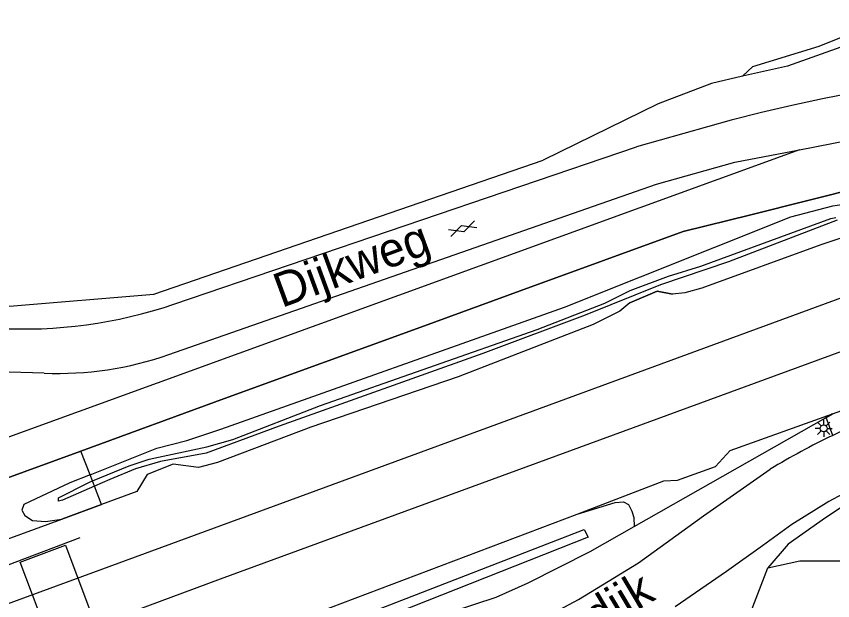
# Model space of a CAD drawing. Extents: x 135999 to 138000, y 396000 to 398501.
# Drawn here: x 137904.5 to 137963.8, y 397912.2 to 397954.5 of the extents above; entities that cross this region are included whole.
import ezdxf

# ---------------------------------------------------------------- set-up
doc = ezdxf.new("R2010")
doc.units = 0
for name, color, linetype in [('gg-afsc-hekwerk', 7, 'Continuous'), ('gg-afsc-muur', 7, 'Continuous'), ('gg-anno-openbare ruimte label', 7, 'Continuous'), ('gg-aspt-spoorlijn', 7, 'Continuous'), ('gg-knt-verharding', 7, 'Continuous'), ('gg-kntw-beschoeiing', 7, 'Continuous'), ('gg-kntw-bovenkant insteek waterloop', 7, 'Continuous'), ('gt-grn-groengrens', 7, 'Continuous'), ('gt-symb-gesloten verharding', 7, 'Continuous'), ('gt-symb-lichtmast', 7, 'Continuous'), ('gx-grn-maaiveld', 7, 'Continuous')]:
    doc.layers.add(name, color=color, linetype=linetype)

# ---------------------------------------------------------------- blocks, each defined once
blk = doc.blocks.new('gt0-LMAST')
at = {"layer": 'gt-symb-lichtmast'}
for p, q in [((-0.005, 0.246), (-0.005, 0.621)), ((-0.182, 0.173), (-0.447, 0.438)), ((0.172, 0.173), (0.437, 0.438)), ((-0.255, -0.004), (-0.63, -0.004)), ((-0.182, -0.181), (-0.447, -0.446)), ((-0.005, -0.254), (-0.005, -0.629)), ((0.437, -0.446), (0.172, -0.181)), ((0.245, -0.004), (0.62, -0.004))]:
    blk.add_line(p, q, dxfattribs=at)
blk.add_circle((-0.005, -0.004), 0.25, dxfattribs=at)
blk = doc.blocks.new('gt0-GESVH1')
at = {"layer": 'gt-symb-gesloten verharding'}
for p, q in [((-0.992, -0.261), (0.008, 0.239)), ((0.008, -0.261), (-0.992, 0.239)), ((0.008, 0.239), (1.008, -0.261)), ((1.008, 0.239), (0.008, -0.261))]:
    blk.add_line(p, q, dxfattribs=at)

msp = doc.modelspace()

# ---------------------------------------------------------------- linework, layer by layer
at = {"layer": 'gg-afsc-hekwerk'}
msp.add_lwpolyline([(137949.039, 397933.757), (137951.036, 397934.616), (137952.131, 397934.389)], dxfattribs=at)
at = {"layer": 'gg-afsc-muur'}
for points in [[(137896.598, 397913.997), (137899.606, 397915.071), (137907.841, 397918.088), (137910.706, 397919.138), (137910.198, 397920.463), (137910.048, 397920.852), (137909.879, 397921.294), (137909.221, 397923.01)], [(137909.133, 397916.714), (137897.27, 397912.222), (137895.082, 397911.348)]]:
    msp.add_lwpolyline(points, dxfattribs=at)
at = {"layer": 'gg-aspt-spoorlijn'}
for points in [[(136075.432, 397214.462), (136165.192, 397250.318), (136175.832, 397254.5), (136256.702, 397286.853), (136831.363, 397516.942), (136867.048, 397531.048), (136889.122, 397539.645), (136916.327, 397550.041), (136945.866, 397561.094), (136993.358, 397578.62), (137270.524, 397680.016), (137802.487, 397874.911), (137896.16, 397909.121), (138000, 397947.186)], [(136076.975, 397210.639), (136113.047, 397225.062), (136129.393, 397231.53), (136568.987, 397407.545), (136729.788, 397471.809), (136768.523, 397487.395), (136830.406, 397512.118), (136867.432, 397526.803), (136895.677, 397537.746), (136937.995, 397553.932), (136956.864, 397560.98), (136995.089, 397575.126), (137083.8, 397607.68), (137604.833, 397798.499), (137686.486, 397828.471), (137782.44, 397863.561), (137832.38, 397881.913), (137892.899, 397903.991), (137919.35, 397913.744), (138000, 397943.305)]]:
    msp.add_lwpolyline(points, dxfattribs=at)
at = {"layer": 'gg-knt-verharding'}
for p, q in [((137915.968, 397933.668), (137949.537, 397945.084)), ((137906.549, 397928.661), (137900.832, 397928.848))]:
    msp.add_line(p, q, dxfattribs=at)
for points in [[(137915.593, 397930.015), (137950.973, 397942.379), (137956.675, 397943.962), (137961.353, 397944.865)], [(137981.18, 397926.385), (137972.3, 397923.09), (137971.536, 397923.108), (137967.449, 397921.498), (137963.493, 397919.363), (137960.806, 397917.681), (137958.674, 397916.153)], [(137930.972, 397905.132), (137931.523, 397905.42), (137934.583, 397906.948), (137939.138, 397909.004), (137942.295, 397910.636), (137945.327, 397912.246), (137949.677, 397914.914), (137954.382, 397918.319), (137959.233, 397921.707)], [(137958.674, 397916.153), (137956.058, 397914.278), (137952.34, 397911.727)]]:
    msp.add_lwpolyline(points, dxfattribs=at)
for centre, radius, start, end in [((137905.079, 397965.688), 33.82, 266.61831, 288.78182), ((137907.502, 397953.179), 24.537, 267.77495, 289.25436), ((137989.303, 397871.44), 58.576, 111.4912, 115.84859), ((137989.3, 397871.474), 58.544, 115.86045, 120.90232)]:
    msp.add_arc(centre, radius, start, end, dxfattribs=at)
at = {"layer": 'gg-kntw-beschoeiing'}
for points in [[(137897.27, 397912.222), (137896.598, 397913.997), (137895.99, 397915.603), (137894.378, 397914.992), (137893.512, 397917.299), (137895.621, 397918.066), (137903.007, 397920.753), (137909.217, 397923.02), (137919.626, 397926.82), (137933.885, 397931.999), (137941.08, 397934.644), (137952.918, 397938.943), (137957.826, 397940.151), (137970.043, 397943.223), (137978.695, 397945.422), (137989.062, 397948.016), (137991.648, 397948.666)], [(137900.093, 397904.094), (137900.682, 397902.356), (137898.028, 397901.401), (137898.422, 397900.018), (137899.16, 397897.425), (137902.399, 397898.678), (137927.511, 397908.395), (137934.551, 397910.86), (137939.337, 397912.431), (137941.657, 397913.473), (137946.16, 397915.742), (137949.353, 397917.552), (137963.302, 397925.46), (137963.751, 397925.715), (137970.918, 397928.286), (137975.688, 397930.012), (137980.704, 397931.812), (137985.719, 397933.612)]]:
    msp.add_lwpolyline(points, dxfattribs=at)
at = {"layer": 'gg-kntw-bovenkant insteek waterloop'}
for points in [[(137957.225, 397950.211), (137957.976, 397950.893), (137962.778, 397952.37), (137965.781, 397953.591), (137966.587, 397954.542)], [(137967.326, 397951.656), (137964.685, 397952.429), (137960.476, 397950.925), (137957.225, 397950.211)]]:
    msp.add_lwpolyline(points, dxfattribs=at)
at = {"layer": 'gt-grn-groengrens'}
msp.add_line((137961.353, 397944.865), (137891.829, 397919.616), dxfattribs=at)
for points in [[(137957.225, 397950.211), (137954.975, 397949.663), (137951.101, 397948.185), (137942.76, 397944.116)], [(137888.675, 397936.908), (137888.941, 397935.861), (137891.652, 397933.655), (137904.03, 397933.529), (137914.512, 397934.396), (137942.76, 397944.116)]]:
    msp.add_lwpolyline(points, dxfattribs=at)
at = {"layer": 'gx-grn-maaiveld'}
for p, q in [((137949.353, 397917.552), (137963.302, 397925.46)), ((137963.751, 397925.715), (137963.302, 397925.46)), ((137963.764, 397924.155), (137963.302, 397925.46)), ((137909.879, 397921.294), (137909.217, 397923.02))]:
    msp.add_line(p, q, dxfattribs=at)
for points in [[(137961.353, 397944.865), (137963.694, 397945.328), (137965.867, 397945.762), (137968.046, 397946.163), (137970.231, 397946.529), (137972.354, 397946.851), (137973.627, 397946.972), (137975.012, 397947.121), (137976.394, 397947.287), (137977.774, 397947.47), (137979.152, 397947.67), (137980.527, 397947.888), (137981.899, 397948.123), (137983.216, 397948.34), (137984.53, 397948.58), (137985.841, 397948.842), (137987.146, 397949.125), (137988.447, 397949.431), (137989.742, 397949.758), (137991.031, 397950.106), (137994.475, 397951.153), (138000, 397953.12)], [(137968.709, 397949.62), (137967.475, 397949.413), (137965.245, 397949.003), (137963.021, 397948.558), (137960.805, 397948.079), (137958.597, 397947.565), (137956.398, 397947.017), (137949.537, 397945.084)], [(137989.062, 397948.016), (137978.695, 397945.422), (137970.043, 397943.223), (137957.826, 397940.151), (137952.918, 397938.943), (137941.08, 397934.644), (137933.885, 397931.999), (137919.626, 397926.82), (137909.217, 397923.02)], [(137909.879, 397921.294), (137914.734, 397923.234), (137916.904, 397923.783), (137919.376, 397924.596), (137944.298, 397933.451), (137960.718, 397940.004), (137963.783, 397940.802), (137965.535, 397941.054), (137966.432, 397941.141), (137966.83, 397940.795)], [(137907.886, 397919.453), (137907.602, 397919.395), (137907.591, 397919.614), (137909.842, 397920.768), (137910.048, 397920.852), (137912.709, 397921.941), (137914.175, 397922.427), (137918.352, 397923.333), (137920.251, 397923.852), (137926.596, 397926.328), (137942.327, 397931.825), (137947.243, 397933.747), (137949.063, 397934.67), (137951.845, 397935.693), (137954.208, 397936.419), (137963.628, 397939.887), (137963.999, 397939.966)], [(137964.086, 397939.763), (137956.209, 397936.728), (137951.263, 397935.077), (137945.795, 397932.868), (137938.373, 397930.096), (137923.593, 397924.824), (137918.305, 397922.857), (137914.985, 397922.27), (137913.167, 397921.723), (137911.324, 397920.955), (137910.198, 397920.463), (137907.886, 397919.453)], [(137965.647, 397938.898), (137962.907, 397937.973), (137954.281, 397934.836), (137953.048, 397934.483), (137952.131, 397934.389), (137951.036, 397934.616), (137949.039, 397933.757), (137948.31, 397933.156), (137946.391, 397932.184), (137936.584, 397928.397), (137925.895, 397924.739), (137919.117, 397922.195), (137917.742, 397921.814), (137915.899, 397922.057), (137914.031, 397921.327), (137913.283, 397920.082), (137910.706, 397919.138), (137907.841, 397918.088)], [(137963.751, 397925.715), (137970.918, 397928.286), (137975.688, 397930.012), (137980.704, 397931.812)], [(137981.082, 397926.058), (137975.95, 397924.125), (137970.96, 397922.22), (137966.627, 397920.412), (137963.232, 397918.182), (137960.539, 397916.27), (137959.057, 397914.551)], [(137945.226, 397918.45), (137951.502, 397920.847), (137952.504, 397920.917), (137955.25, 397921.909), (137956.317, 397923.046), (137963.751, 397925.715)], [(137909.217, 397923.02), (137903.007, 397920.753), (137895.621, 397918.066)], [(137909.879, 397921.294), (137908.409, 397920.706), (137905.063, 397919.144), (137904.924, 397918.728), (137905.149, 397918.342), (137905.708, 397917.972), (137906.639, 397917.906), (137907.841, 397918.088)], [(137945.226, 397918.45), (137947.989, 397919.289), (137948.583, 397919.337), (137948.954, 397919.14), (137949.184, 397918.661), (137949.34, 397918.199), (137949.353, 397917.552)], [(137896.598, 397913.997), (137899.606, 397915.071), (137907.841, 397918.088)], [(137917.481, 397907.77), (137918.446, 397907.915), (137918.59, 397907.835), (137918.808, 397907.329), (137920.922, 397908.144), (137920.856, 397908.55), (137920.971, 397908.958), (137921.464, 397909.329), (137925.542, 397910.993), (137945.226, 397918.45)], [(137902.399, 397898.678), (137927.511, 397908.395), (137934.551, 397910.86), (137939.337, 397912.431), (137941.657, 397913.473), (137946.16, 397915.742), (137949.353, 397917.552)], [(137930.888, 397911.585), (137945.736, 397917.317), (137946.011, 397916.77), (137925.772, 397908.763), (137911.948, 397903.459), (137900.489, 397899.635), (137900.273, 397900.334), (137913.944, 397905.258), (137930.888, 397911.585)], [(137908.089, 397916.197), (137911.098, 397908.183), (137907.828, 397906.955), (137904.819, 397914.969), (137908.089, 397916.197)], [(137959.057, 397914.551), (137961.379, 397915.058), (137964.634, 397915.056), (137969, 397912.892), (137970.841, 397911.043), (137967.713, 397901.265), (137959.68, 397882.325), (137951.648, 397862.264), (137940.65, 397833.15), (137930.077, 397806.483), (137923.293, 397788.51), (137913.564, 397764.65), (137906.07, 397745.811), (137899.722, 397729.398), (137894.674, 397717.476), (137893.122, 397712.835), (137889.448, 397709.719), (137883.347, 397709.434)], [(137883.347, 397709.434), (137883.147, 397712.324), (137885.306, 397717.592), (137891.012, 397732.313), (137898.887, 397752.983), (137904.269, 397770.54), (137911.262, 397788.447), (137920.32, 397810.919), (137924.705, 397820.947), (137937.131, 397854.887), (137951.031, 397893.657), (137955.786, 397906.072), (137959.057, 397914.551)]]:
    msp.add_lwpolyline(points, dxfattribs=at)

# ---------------------------------------------------------------- block references
at = {"layer": 'gt-symb-gesloten verharding', "rotation": -160.96692019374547}
msp.add_blockref('gt0-GESVH1', (137936.922, 397939.135), dxfattribs=at)
at = {"layer": 'gt-symb-lichtmast'}
msp.add_blockref('gt0-LMAST', (137963.117, 397924.666), dxfattribs=at)

# ---------------------------------------------------------------- texts
at = {"layer": 'gg-anno-openbare ruimte label'}
for s, rotation, p in [('Dijkweg', 20.2, (137923.784, 397933.385)), ('Spoordijk', 30.7, (137939.029, 397905.173))]:
    msp.add_text(s, height=2.5, rotation=rotation, dxfattribs=at).set_placement(p)

doc.saveas('drawing.dxf')
